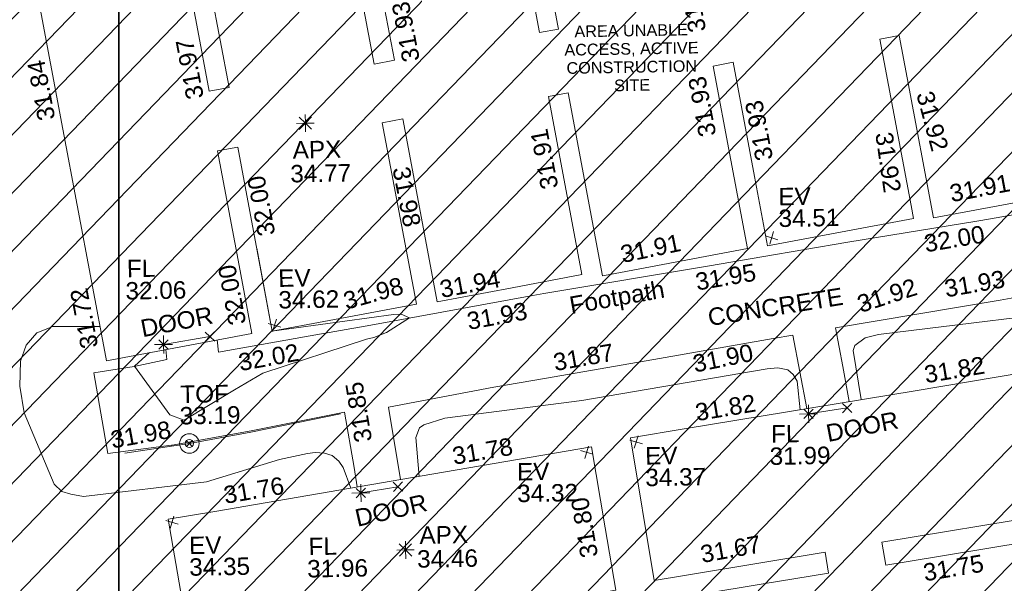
# Model space of a CAD drawing. Header units: millimetres. Extents: x -287732 to 520720, y -88450 to 287754.
# Tile 286 of 383: x 142541 to 163753, y 127619 to 139763. Entities that reach past the tile are written whole.
import ezdxf

# ---------------------------------------------------------------- set-up
doc = ezdxf.new("R2010")
doc.units = ezdxf.units.MM
doc.linetypes.add('IMPORT-HIDDEN2 _3_', pattern=[4762.5, 3175, -1587.5])
doc.linetypes.add('IMPORT-UG_ELEC_STREET LIGHTING_QLB2 _2_', pattern=[2700, 1500, -300.0000000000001, 0, -250, 150, -300.0000000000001, 0, -200])
for name, color, linetype, lineweight, true_color in [('00__TOPO__TOP_OF_FENCE_SYMBOL', 7, 'Continuous', 9, 0x666666), ('00_TOPO_APEX_BUILDING', 7, 'Continuous', 9, 0x666666), ('00_TOPO_EAVE', 7, 'Continuous', 9, 0x666666), ('00_TOPO_LEVEL_FLOOR', 7, 'Continuous', 9, 0x666666), ('00_UAV_APEX_BUILDING', 7, 'Continuous', 9, 0x666666), ('00_UAV_BUILDING_OUTLINE', 5, 'Continuous', 9, 0x0000ff), ('00_UAV_EAVE', 7, 'Continuous', 9, 0x666666), ('00_UAV_FENCE', 7, 'Continuous', 9, 0x264c2f), ('00_UAV_FOOTPATH', 7, 'Continuous', 9, 0xa50000), ('00_UAV_FORM_LINES', 7, 'Continuous', 9, 0x666666), ('00_UAV_INT_DOOR', 7, 'Continuous', 9, 0x7f4f3f), ('00_UAV_LEVEL_FLOOR', 7, 'Continuous', 9, 0x666666), ('00_UAV_TOP_OF_FENCE', 6, 'Continuous', 9, 0xff00ff), ('01_DTM_CONTOUR_MNR', 7, 'Continuous', 9, 0xa5a552), ('12333-PUM-2D-U-0001-C01 - Rev2_REVIT IMPORT_dwg', 7, 'Continuous', 9, 0x767676), ('A_RHA_Line', 7, 'Continuous', 9, 0x00a600), ('PUM-CHAMBER EXTENTS', 6, 'IMPORT-HIDDEN2 _3_', 9, 0xff00ff), ('PUM-UNABLE TO SURVEY', 190, 'Continuous', 9, 0x7f00ff)]:
    doc.layers.add(name, color=color, linetype=linetype, lineweight=lineweight, true_color=true_color)
doc.layers.add('00_UAV_SURVEY_TEXT', color=7, linetype='Continuous', lineweight=9)
doc.styles.add('Arial_1', font='arial.ttf', dxfattribs={"height": 250})
doc.styles.add('Swis721 Lt BT_2', font='swissl.ttf', dxfattribs={"height": 375})

# ---------------------------------------------------------------- blocks, each defined once
blk = doc.blocks.new('12333-PUM-2D-U-0001-C01 - Rev2_REVIT IMPORT_dwg_MSL_Apex_SYM-2077252-Site Location Plan Proposed')
at = {"layer": '00_TOPO_APEX_BUILDING', "color": 254, "true_color": 0xcccccc, "flags": 128}
for points in [[(0, -500.8627267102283), (0, 0), (-500.8627267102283, 0)], [(354.163430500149, 354.1634305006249), (0, 0), (-354.1634305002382, 354.1634305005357)], [(354.1634305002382, -354.1634305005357), (0, 0), (-354.163430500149, -354.1634305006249)], [(500.8627267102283, 0), (0, 0), (0, 500.8627267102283)]]:
    blk.add_lwpolyline(points, dxfattribs=at)
blk = doc.blocks.new('12333-PUM-2D-U-0001-C01 - Rev2_REVIT IMPORT_dwg_MSL_Eaves_SYM_1-V82-Site Location Plan Proposed')
at = {"layer": '00_TOPO_EAVE', "color": 254, "true_color": 0xcccccc}
for p, q in [((356.5791934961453, -116.0873754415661), (-356.5791934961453, 116.0873754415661)), ((-116.0873754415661, -356.5791934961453), (116.0873754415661, 356.5791934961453))]:
    blk.add_line(p, q, dxfattribs=at)
blk = doc.blocks.new('12333-PUM-2D-U-0001-C01 - Rev2_REVIT IMPORT_dwg_MSL_Node_LineworkTOF-2077248-Site Location Plan Proposed')
at = {"layer": '00__TOPO__TOP_OF_FENCE_SYMBOL', "color": 254, "true_color": 0xcccccc, "flags": 128}
for points in [[(165.3591892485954, 165.3591892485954), (0, 0), (-165.3591892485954, 165.3591892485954)], [(165.3591892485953, -165.3591892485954), (0, 0), (-165.3591892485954, -165.3591892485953)]]:
    blk.add_lwpolyline(points, dxfattribs=at)
at = {"layer": '00__TOPO__TOP_OF_FENCE_SYMBOL', "color": 254, "true_color": 0xcccccc}
for radius in [562.5594001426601, 233.853208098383]:
    blk.add_circle((0, 0), radius, dxfattribs=at)
blk = doc.blocks.new('12333-PUM-2D-U-0001-C01 - Rev2_REVIT IMPORT_dwg_MSL_FLlvl_SYM-V156-Site Location Plan Proposed')
at = {"layer": '00_TOPO_LEVEL_FLOOR', "color": 254, "true_color": 0xcccccc, "flags": 128}
for points in [[(0, -38.9261101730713), (0, 0), (-38.9261101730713, 0)], [(38.9261101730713, 0), (0, 0), (0, 38.9261101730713)]]:
    blk.add_lwpolyline(points, dxfattribs=at)
blk = doc.blocks.new('12333-PUM-2D-U-0001-C01 - Rev2_REVIT IMPORT_dwg_MSL_Node_Linework-V178-Site Location Plan Proposed')
at = {"layer": '00_UAV_INT_DOOR', "color": 9, "true_color": 0xd4c4bf, "flags": 128}
for points in [[(530.3860888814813, 530.3860888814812), (0, 0), (-530.3860888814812, 530.3860888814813)], [(530.3860888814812, -530.3860888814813), (0, 0), (-530.3860888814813, -530.3860888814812)]]:
    blk.add_lwpolyline(points, dxfattribs=at)
blk = doc.blocks.new('12333-PUM-2D-U-0001-C01 - Rev2_REVIT IMPORT_dwg_MGS62954_T2_Galway_ITM_3d_Rev1-2077680-Site Location Plan Proposed')
at = {"layer": '00_UAV_BUILDING_OUTLINE', "color": 254, "true_color": 0xcccccc, "flags": 128}
for points in [[(534068429.585721, 725688385.1707358), (534066527.3235857, 725688061.7091582), (534066012.6212997, 725691088.6487936), (534065856.9450642, 725692004.1733211), (534065438.5129553, 725691933.0229223), (534066049.8577484, 725688337.7333025), (534066097.0176491, 725688060.3881714), (534062943.9061118, 725687524.2315542), (534062689.0580797, 725689022.9806963), (534062269.5292968, 725691490.2094935), (534061839.0976424, 725691417.018686), (534062184.5494794, 725689385.4328811), (534062510.0648993, 725687471.0921966), (534059495.2680041, 725686958.4546685), (534059375.2203876, 725686938.0417134), (534058702.3420157, 725690895.2073787), (534058278.5908166, 725690823.1525189), (534058351.4153219, 725690394.8750707), (534058933.174752, 725686973.5755631), (534057425.5967618, 725686717.2262695), (534055804.3959736, 725686441.5565), (534055241.9617453, 725689749.2054174), (534055132.1661066, 725690394.9083395), (534054689.8591032, 725690319.698242), (534055343.0247948, 725686478.4619113), (534055356.3459087, 725686400.1210738), (534052242.9295421, 725685870.7142426), (534051947.4970883, 725687608.1384362), (534051565.9617107, 725689851.929825), (534051131.6072977, 725689778.0719897), (534051514.3855127, 725687526.9715347), (534051802.7883643, 725685830.8880973), (534048661.2571952, 725685296.7006111), (534048647.7437693, 725685376.1724261), (534047809.8011312, 725690304.0731797), (534047104.1206607, 725694454.1464224)], [(534050303.4769438, 725694998.166519), (534050729.6991374, 725692491.5740955), (534050971.8520999, 725691067.4840534), (534051401.6871408, 725691140.5734125), (534050878.7979095, 725694215.6600804)], [(534054029.1838762, 725694570.1610076), (534054536.3977631, 725691587.2602922), (534054973.4771773, 725691661.5814879), (534054716.9546036, 725693170.1785294)], [(534057453.303932, 725696072.4378433), (534058111.1443893, 725692203.7094399), (534058519.8757985, 725692273.2103273), (534058507.6229109, 725692345.2689763), (534057870.5719499, 725696091.7353405)]]:
    blk.add_lwpolyline(points, dxfattribs=at)
for points in [[(534069799.711, 725678085.103), (534064853.4451598, 725677354.1781667), (534060616.711, 725676728.1030002), (534060511.8629655, 725677437.6236354), (534060153.7143506, 725679861.2630826), (534062676.3132614, 725680234.0352403), (534064135.0224958, 725680449.5931658), (534064068.4075165, 725680900.3856164), (534061031.6232669, 725680451.6307185), (534060376.5087418, 725680354.822441), (534059920.7183136, 725683439.217061), (534061123.8250226, 725683617.0038198), (534066070.1109572, 725684347.9316231), (534068418.4623669, 725684694.9546945), (534068802.3670987, 725682097.0201697), (534068871.9249807, 725681626.312705), (534065293.2524036, 725681097.4813111), (534065366.7147571, 725680600.3517666), (534065765.8928457, 725680659.339534), (534069341.2339101, 725681187.6786203), (534069543.7343616, 725679817.3310544)], [(534060115.6967725, 725676603.9990714), (534055173.3707389, 725675846.9688251), (534050957.3028014, 725675201.1816133), (534050846.0680625, 725675927.3855511), (534050485.0259318, 725678284.4748899), (534053070.1033133, 725678680.4386026), (534054427.6023836, 725678888.3706266), (534054358.9720833, 725679336.4284436), (534051222.1714458, 725678855.9556979), (534050409.8544675, 725678731.5307776), (534049931.0830001, 725681857.2245002), (534050934.2616173, 725682010.8842448), (534055876.5571713, 725682767.9098217), (534059071.0830002, 725683257.2245001), (534059338.7972559, 725681509.4328601), (534059545.3876257, 725680160.6928724), (534055951.8143209, 725679610.2549481), (534055591.7937981, 725679555.1095728), (534055665.8732811, 725679071.4763783), (534059644.4022439, 725679680.8790643), (534059662.7984595, 725679560.7780571)]]:
    blk.add_lwpolyline(points, close=True, dxfattribs=at)
at = {"layer": '00_UAV_FENCE', "color": 254, "true_color": 0xcccccc, "flags": 128}
blk.add_lwpolyline([(534053677.0830001, 725684063.2245001), (534051740.0830001, 725683701.2245002), (534050418.0830002, 725683483.2245001), (534049023.0830001, 725683297.2245002)], dxfattribs=at)
at = {"layer": '00_UAV_FOOTPATH', "color": 254, "true_color": 0xcccccc, "flags": 128}
for points in [[(534076142.6023733, 725693864.667055), (534076439.6155001, 725693907.616), (534076831.6155002, 725691522.6159999), (534077167.6155001, 725689503.616), (534076935.414939, 725689465.181923), (534073530.6155, 725688901.616), (534073566.6155002, 725688565.616), (534072371.3094326, 725688371.7964786), (534071241.6155, 725688188.6159999), (534069977.6155, 725687979.6159999), (534069914.6155001, 725688364.6159999), (534067757.1823174, 725688023.5059451), (534067460.6155, 725687976.6160002), (534064674.6155002, 725687570.616), (534062811.9513893, 725687287.8846374), (534061683.6155, 725687116.616), (534058102.6155, 725686581.6159999), (534057867.9039329, 725686542.991777), (534054369.0830001, 725685967.2245001), (534052934.3263416, 725685736.5996833), (534051078.0830001, 725685438.2245002), (534051051.9175004, 725685703.2096509)], [(534073959.2567176, 725681854.6109973), (534073562.6155, 725684437.616), (534073204.1032817, 725686797.1475416), (534073163.6155, 725687063.6159999), (534070838.6155, 725686722.6159999), (534068486.7404974, 725686354.3767961), (534067932.6155, 725686267.6159999), (534064375.6155002, 725685728.6159999), (534064516.0859103, 725684898.925334), (534064645.0253766, 725684137.3423675)], [(534054944.5432363, 725682625.1505756), (534054716.0830001, 725684189.2245002), (534056995.0830002, 725684581.2245001), (534058087.6411597, 725684750.4539777), (534060449.0830001, 725685116.2245001), (534063026.9166258, 725685525.6905806), (534063452.0830001, 725685593.2245002), (534063724.9517946, 725684001.3802798)], [(534049938.9883164, 725685513.9666318), (534049960.0830002, 725685301.2245003), (534049255.0830002, 725685165.2245002), (534048380.0830002, 725685044.2245001), (534048656.0830001, 725683299.2245001), (534050025.0830001, 725683451.2245001), (534050039.2131678, 725683453.5495104), (534051751.0830002, 725683735.2245002), (534053770.0830001, 725684099.2245001), (534053951.6060673, 725682901.8186299), (534054015.1295831, 725682482.7896222)]]:
    blk.add_lwpolyline(points, dxfattribs=at)
at = {"layer": '00_UAV_FORM_LINES', "color": 254, "true_color": 0xcccccc, "flags": 128}
for points in [[(534048534.9632937, 725686039.4290318), (534047517.9019999, 725686052.1595), (534047170.902, 725685927.1595), (534046935.902, 725685665.1595), (534046808.902, 725685322.1595), (534046783.902, 725684778.1595), (534046865.9019999, 725684207.1595), (534047483.902, 725682660.1595), (534047645.902, 725682494.1595), (534047844.902, 725682432.1595), (534048111.902, 725682382.1595), (534050766.902, 725682653.1595), (534052350.902, 725683106.1595), (534052953.9019999, 725683222.1595), (534053116.902, 725683243.1595001), (534053317.902, 725683223.1595), (534053487.902, 725683171.1595001), (534053628.9019999, 725683044.1595001), (534053715.902, 725682907.1595001), (534053875.5849392, 725682461.4151691)], [(534064897.6776701, 725684174.6775697), (534064749.902, 725685233.1595001), (534064783.902, 725685343.1595001), (534065011.902, 725685505.1595), (534065296.9019999, 725685571.1595001), (534070353.902, 725686104.1595001), (534071880.9019999, 725686165.1595), (534071949.902, 725686155.1595), (534072075.902, 725686101.1595), (534072212.902, 725686010.1595001), (534072351.902, 725685866.1595), (534072509.902, 725685550.1595), (534072988.9019999, 725683048.1595001), (534073249.7007869, 725681750.6164188)], [(534055354.3006103, 725682687.9142872), (534055296.9019999, 725683529.1595), (534055379.902, 725683730.1595001), (534055469.902, 725683797.1595001), (534055924.902, 725683935.1595001), (534058882.902, 725684259.1595), (534062886.902, 725684874.1595), (534063120.9019999, 725684893.1595), (534063335.902, 725684844.1595), (534063444.902, 725684740.1595), (534063529.9019999, 725684594.1595), (534063581.022469, 725683980.111403)]]:
    blk.add_lwpolyline(points, dxfattribs=at)
at = {"layer": '00_UAV_INT_DOOR', "color": 254, "true_color": 0xcccccc}
for p, q in [((534049894.7110001, 725685625.1030002), (534050896.711, 725685777.1030002)), ((534063762.1775, 725683888.38), (534064595.1775001, 725684001.3800001)), ((534054089.1775001, 725682352.38), (534054891.1775, 725682473.38))]:
    blk.add_line(p, q, dxfattribs=at)
at = {"layer": '01_DTM_CONTOUR_MNR', "color": 254, "true_color": 0xcccccc, "flags": 128}
for points in [[(534051937.6594432, 725687665.993159), (534052240, 725685870), (534052242.9901568, 725685870.3577709)], [(534052235.7114974, 725685869.4868828), (534054862.0764428, 725686183.7301724), (534055026.234694, 725686185.6855289), (534055200.0000001, 725686110.0000001), (534054698.3873162, 725685796.4416846), (534054423.9305806, 725685695.7244762), (534054271.7599697, 725685663.818572), (534052025.7527136, 725684968.881548), (534051403.8242252, 725684618.3564439), (534050312.0408612, 725683984.5345844), (534050005.2470332, 725684104.1855532), (534049260, 725685170), (534049590.6404708, 725685454.7333949)]]:
    blk.add_lwpolyline(points, dxfattribs=at)
for name, p, xscale, yscale, zscale in [('12333-PUM-2D-U-0001-C01 - Rev2_REVIT IMPORT_dwg_MSL_Apex_SYM-2077252-Site Location Plan Proposed', (534053032.711, 725690339.103), 0.375, 0.375, 0.375), ('12333-PUM-2D-U-0001-C01 - Rev2_REVIT IMPORT_dwg_MSL_Eaves_SYM_1-V82-Site Location Plan Proposed', (534063033.1775, 725687695.3800001), 0.375, 0.375, 0.375), ('12333-PUM-2D-U-0001-C01 - Rev2_REVIT IMPORT_dwg_MSL_Eaves_SYM_1-V82-Site Location Plan Proposed', (534052291.1775001, 725685995.3800001), 0.375, 0.375, 0.375), ('12333-PUM-2D-U-0001-C01 - Rev2_REVIT IMPORT_dwg_MSL_FLlvl_SYM-V156-Site Location Plan Proposed', (534049894.7110001, 725685625.1030002), 4.94, 4.94, 4.94), ('12333-PUM-2D-U-0001-C01 - Rev2_REVIT IMPORT_dwg_MSL_Node_Linework-V178-Site Location Plan Proposed', (534050896.711, 725685777.1030002), 0.19, 0.19, 0.19), ('12333-PUM-2D-U-0001-C01 - Rev2_REVIT IMPORT_dwg_MSL_Node_Linework-V178-Site Location Plan Proposed', (534049894.7110001, 725685625.1030002), 0.19, 0.19, 0.19), ('12333-PUM-2D-U-0001-C01 - Rev2_REVIT IMPORT_dwg_MSL_FLlvl_SYM-V156-Site Location Plan Proposed', (534063762.1775, 725683888.38), 4.94, 4.94, 4.94), ('12333-PUM-2D-U-0001-C01 - Rev2_REVIT IMPORT_dwg_MSL_Node_Linework-V178-Site Location Plan Proposed', (534064595.1775001, 725684001.3800001), 0.19, 0.19, 0.19), ('12333-PUM-2D-U-0001-C01 - Rev2_REVIT IMPORT_dwg_MSL_Node_Linework-V178-Site Location Plan Proposed', (534063762.1775, 725683888.38), 0.19, 0.19, 0.19), ('12333-PUM-2D-U-0001-C01 - Rev2_REVIT IMPORT_dwg_MSL_Node_LineworkTOF-2077248-Site Location Plan Proposed', (534050414.0830001, 725683482.2245001), 0.375, 0.375, 0.375), ('12333-PUM-2D-U-0001-C01 - Rev2_REVIT IMPORT_dwg_MSL_Eaves_SYM_1-V82-Site Location Plan Proposed', (534060039.711, 725683348.103), 0.375, 0.375, 0.375), ('12333-PUM-2D-U-0001-C01 - Rev2_REVIT IMPORT_dwg_MSL_Eaves_SYM_1-V82-Site Location Plan Proposed', (534058969.711, 725683143.1030002), 0.375, 0.375, 0.375), ('12333-PUM-2D-U-0001-C01 - Rev2_REVIT IMPORT_dwg_MSL_Node_Linework-V178-Site Location Plan Proposed', (534054891.1775, 725682473.38), 0.19, 0.19, 0.19), ('12333-PUM-2D-U-0001-C01 - Rev2_REVIT IMPORT_dwg_MSL_FLlvl_SYM-V156-Site Location Plan Proposed', (534054089.1775001, 725682352.38), 4.94, 4.94, 4.94), ('12333-PUM-2D-U-0001-C01 - Rev2_REVIT IMPORT_dwg_MSL_Node_Linework-V178-Site Location Plan Proposed', (534054089.1775001, 725682352.38), 0.19, 0.19, 0.19), ('12333-PUM-2D-U-0001-C01 - Rev2_REVIT IMPORT_dwg_MSL_Eaves_SYM_1-V82-Site Location Plan Proposed', (534050011.7110001, 725681789.103), 0.375, 0.375, 0.375), ('12333-PUM-2D-U-0001-C01 - Rev2_REVIT IMPORT_dwg_MSL_Apex_SYM-2077252-Site Location Plan Proposed', (534055029.7110001, 725681108.1030002), 0.375, 0.375, 0.375)]:
    blk.add_blockref(name, p, dxfattribs=dict(xscale=xscale, yscale=yscale, zscale=zscale))
at = {"layer": '00_UAV_APEX_BUILDING', "char_height": 375, "attachment_point": 1, "line_spacing_factor": 1.005061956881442, "style": 'Swis721 Lt BT_2'}
for s, insert, width in [('APX', (534052748.9678811, 725689955.553138), 1130.237340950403), ('34.77', (534052689.3883417, 725689443.5467595), 1495.902363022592), ('APX', (534055335.2508175, 725681607.8907456), 1130.237340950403), ('34.46', (534055275.671278, 725681095.8843672), 1495.902363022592)]:
    blk.add_mtext(s, dxfattribs=dict(at, insert=insert, width=width))
at = {"layer": '00_UAV_BUILDING_OUTLINE', "color": 251, "true_color": 0x666666, "char_height": 375, "width": 1495.902363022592, "attachment_point": 1, "line_spacing_factor": 1.005061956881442, "style": 'Swis721 Lt BT_2'}
for s, insert, rotation in [('31.89', (534061332.3530434, 725692121.4523185), 99.6502998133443), ('31.93', (534055154.0438543, 725691591.6785487), 99.65029980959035), ('31.97', (534050486.7640887, 725690868.4387412), 99.65029980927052), ('31.84', (534047279.6708214, 725690467.518031), 99.65029981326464), ('31.93', (534061510.8012074, 725689869.1324912), 99.6502998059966), ('31.92', (534066564.4748759, 725690829.6329193), 284.0427687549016), ('31.93', (534062726.1741706, 725689331.8651533), 99.65029980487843), ('31.91', (534058090.0311994, 725688798.3694793), 99.6502998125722), ('31.92', (534065676.0320664, 725689951.4813559), 277.27982498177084), ('31.98', (534055259.3378767, 725689395.0033293), 280.01461242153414), ('32.00', (534051976.4786652, 725687895.748232), 99.6502998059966), ('31.91', (534066857.9117225, 725688763.7507643), 9.650299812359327), ('31.91', (534059743.0290619, 725687575.3354478), 10.715474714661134), ('32.00', (534051313.7800053, 725685988.3903241), 99.6502998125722), ('31.94', (534055839.1481847, 725686891.3353041), 9.650299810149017), ('31.72', (534048117.6134597, 725685539.6172774), 99.65029981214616), ('31.98', (534053750.3701367, 725686667.6503772), 14.584239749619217), ('31.82', (534066245.0298361, 725684874.387462), 8.405938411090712), ('31.82', (534061298.7439016, 725684143.4596589), 8.405938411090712), ('31.78', (534056048.6938114, 725683295.2819313), 8.708473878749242), ('31.76', (534051106.3982575, 725682538.2563542), 8.708473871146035), ('31.80', (534058805.3521823, 725680846.8650076), 98.70847386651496), ('31.67', (534061354.8824373, 725681084.7002305), 9.2515333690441), ('31.75', (534066148.3872035, 725680607.1721027), 8.405938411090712)]:
    blk.add_mtext(s, dxfattribs=dict(at, insert=insert, rotation=rotation))
at = {"layer": '00_UAV_EAVE', "char_height": 375, "attachment_point": 1, "line_spacing_factor": 1.005061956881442, "style": 'Swis721 Lt BT_2'}
for s, insert, width in [('EV', (534063193.7581168, 725688765.9717255), 736.078940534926), ('34.51', (534063189.0897137, 725688299.2211013), 1495.902363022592), ('EV', (534052389.2791812, 725687197.2265134), 736.078940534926), ('34.62', (534052384.6107781, 725686730.4758892), 1495.902363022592), ('EV', (534060226.5317929, 725683231.682264), 736.078940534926), ('EV', (534057460.1863564, 725682936.3645386), 736.078940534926), ('34.37', (534060221.8633897, 725682764.9316399), 1495.902363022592), ('34.32', (534057455.5179532, 725682469.6139145), 1495.902363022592), ('EV', (534050368.9612665, 725681474.1798773), 736.078940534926), ('34.35', (534050364.2928633, 725681007.4292531), 1495.902363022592)]:
    blk.add_mtext(s, dxfattribs=dict(at, insert=insert, width=width))
at = {"layer": '00_UAV_FOOTPATH', "color": 251, "true_color": 0x666666, "char_height": 375, "attachment_point": 1, "line_spacing_factor": 1.005061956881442, "style": 'Swis721 Lt BT_2'}
for s, insert, width, rotation in [('32.00', (534066291.5135975, 725687694.3704293), 1495.902363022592, 8.499464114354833), ('31.95', (534061351.8242479, 725686956.111897), 1495.902363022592, 8.630968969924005), ('Footpath', (534058628.0928894, 725686496.9511775), 2436.183848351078, 9.065015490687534), ('31.93', (534066711.6360173, 725686715.4516091), 1495.902363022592, 8.774827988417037), ('31.92', (534064815.2027296, 725686400.7620119), 1495.902363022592, 16.787834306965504), ('31.93', (534056412.0238408, 725686193.0523874), 1495.902363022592, 9.344862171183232), ('32.02', (534051476.1489466, 725685391.9177282), 1495.902363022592, 9.131691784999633), ('31.87', (534058258.4646142, 725685275.1798363), 1495.902363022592, 9.065015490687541), ('31.90', (534061260.3784068, 725685189.1132232), 1495.902363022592, 10.359581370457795), ('31.85', (534053982.34595, 725683418.5899245), 1495.902363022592, 98.36731714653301), ('31.98', (534048692.0802984, 725683771.6054463), 1495.902363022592, 9.343853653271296)]:
    blk.add_mtext(s, dxfattribs=dict(at, insert=insert, width=width, rotation=rotation))
at = {"layer": '00_UAV_INT_DOOR', "color": 251, "true_color": 0x666666, "char_height": 375, "width": 1790.333939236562, "attachment_point": 1, "line_spacing_factor": 1.005061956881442, "style": 'Swis721 Lt BT_2'}
for insert, rotation in [((534049380.4936261, 725686158.0008715), 10.107406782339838), ((534064106.9414181, 725683642.8173807), 9.973429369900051), ((534053925.5107011, 725681990.8559511), 11.86003790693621)]:
    blk.add_mtext('DOOR', dxfattribs=dict(at, insert=insert, rotation=rotation))
at = {"layer": '00_UAV_LEVEL_FLOOR', "char_height": 375, "attachment_point": 1, "line_spacing_factor": 1.005061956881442, "style": 'Swis721 Lt BT_2'}
for s, insert, width in [('FL', (534049132.5862873, 725687463.0034788), 683.841080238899), ('32.06', (534049094.9903351, 725686982.0786242), 1495.902363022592), ('FL', (534062946.1950133, 725683657.9358815), 683.841080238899), ('31.99', (534062908.5990613, 725683177.0110269), 1495.902363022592), ('FL', (534052941.4276991, 725681406.8182232), 683.841080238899), ('31.96', (534052903.8317469, 725680925.8933687), 1495.902363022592)]:
    blk.add_mtext(s, dxfattribs=dict(at, insert=insert, width=width))
at = {"layer": '00_UAV_SURVEY_TEXT', "color": 251, "true_color": 0x666666, "insert": (534061607.1397931, 725686186.9158587), "char_height": 375, "width": 3286.236302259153, "attachment_point": 1, "rotation": 8.086748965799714, "line_spacing_factor": 1.005061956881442, "style": 'Swis721 Lt BT_2'}
blk.add_mtext('CONCRETE', dxfattribs=at)
at = {"layer": '00_UAV_TOP_OF_FENCE', "color": 251, "true_color": 0x666666, "char_height": 375, "attachment_point": 1, "line_spacing_factor": 1.005061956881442, "style": 'Swis721 Lt BT_2'}
for s, insert, width in [('TOF', (534050237.3501193, 725684733.7252703), 1163.479615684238), ('33.19', (534050214.9264776, 725684270.3485653), 1495.902363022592)]:
    blk.add_mtext(s, dxfattribs=dict(at, insert=insert, width=width))
blk = doc.blocks.new('12333-PUM-2D-U-0001-C01 - Rev2_REVIT IMPORT_dwg-1620468-Site Location Plan Proposed')
at = {"layer": 'PUM-CHAMBER EXTENTS', "true_color": 0xfff4d4}
h = blk.add_hatch(dxfattribs=at)
h.set_pattern_fill('FP_14', style=0, pattern_type=2)
h.set_pattern_definition([(45, (-533641079.65, -725615854.3560001), (-618.7184335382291, 618.7184335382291), [])])
h.paths.add_polyline_path([(403919.3501528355, 57112.64382128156), (422583.3501528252, 59059.64382132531), (425379.3501529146, 57266.64382137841), (446445.3501529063, 59135.64382132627), (445962.3501528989, 65972.64382138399), (472441.3501528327, 70954.64382134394), (475862.3501529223, 83851.64382134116), (472404.350152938, 114549.6438213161), (470529.3501529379, 123488.6438213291), (451569.3501528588, 121705.6438213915), (448766.3501529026, 118521.6438213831), (443614.3501529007, 118196.6438213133), (441393.3501528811, 120608.6438213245), (437801.3501529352, 120123.6438213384), (427379.3501529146, 117955.6438213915), (414454.3501528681, 116426.6438212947), (403467.3501529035, 115261.6438213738), (398244.3501529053, 114380.6438213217), (392331.3501528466, 110751.6438213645), (389433.3501529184, 106835.6438212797), (388966.3501528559, 103227.6438213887), (391008.3501528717, 96414.64382130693), (397227.3501529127, 88458.64382130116), (396038.3501528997, 85269.64382128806), (397110.6486418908, 81772.81873260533), (398121.3501528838, 78636.6438213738), (399845.3501529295, 78913.64382137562), (400589.3501528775, 74987.64382128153), (403820.5567114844, 57642.95396067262)])
blk.add_blockref('12333-PUM-2D-U-0001-C01 - Rev2_REVIT IMPORT_dwg_MGS62954_T2_Galway_ITM_3d_Rev1-2077680-Site Location Plan Proposed', (-533641079.6498471, -725615854.3561786))
at = {"layer": 'PUM-UNABLE TO SURVEY', "color": 51, "true_color": 0xffff7f, "insert": (419005.297479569, 76483.7758230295), "char_height": 250, "width": 3428.043514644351, "attachment_point": 2, "line_spacing_factor": 0.9417779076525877, "style": 'Arial_1'}
blk.add_mtext('AREA UNABLE\\PACCESS, ACTIVE\\PCONSTRUCTION\\PSITE', dxfattribs=at)

msp = doc.modelspace()

# ---------------------------------------------------------------- linework, layer by layer
at = {"layer": 'A_RHA_Line', "color": 5, "lineweight": 35, "true_color": 0x0000ff}
msp.add_line((144679.4973237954, 144867.0176886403), (144679.4973237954, 97158.29572032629), dxfattribs=at)

# ---------------------------------------------------------------- block references
at = {"layer": '12333-PUM-2D-U-0001-C01 - Rev2_REVIT IMPORT_dwg', "color": 254, "linetype": 'IMPORT-UG_ELEC_STREET LIGHTING_QLB2 _2_', "true_color": 0xffd4d4, "rotation": 0.9999999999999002}
msp.add_blockref('12333-PUM-2D-U-0001-C01 - Rev2_REVIT IMPORT_dwg-1620468-Site Location Plan Proposed', (-261895.0770586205, 55869.5817132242), dxfattribs=at)

doc.saveas('drawing.dxf')
